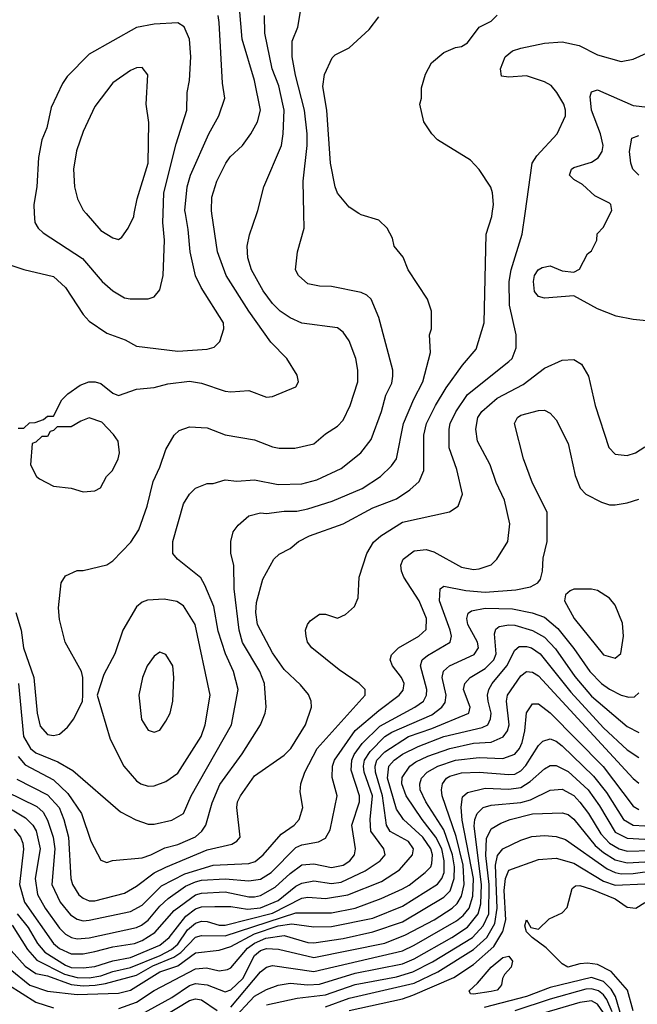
# Model space of a CAD drawing. Header units: inches. Extents: x 1793389 to 1900389, y 320802 to 470796.
# Tile 663 of 752: x 1856775 to 1858864, y 447324 to 450656. Entities that reach past the tile are written whole.
import ezdxf

# ---------------------------------------------------------------- set-up
doc = ezdxf.new("R2010")
doc.units = ezdxf.units.IN
doc.header["$MEASUREMENT"] = 0
doc.layers.add('B8454', color=7, linetype='Continuous')
doc.layers.add('B8455', color=7, linetype='Continuous')

msp = doc.modelspace()

# ---------------------------------------------------------------- linework, layer by layer
at = {"layer": 'B8454', "color": 2}
for points, elevation in [([(1856690, 449842.8), (1856790, 449810.7), (1856890, 449786.8), (1856930.8, 449750), (1856990, 449658), (1857010, 449636), (1857070, 449594.8), (1857132.5, 449572.5), (1857170, 449550.8), (1857310, 449534), (1857410, 449541), (1857432.7, 449547.3), (1857452.7, 449567.3), (1857466, 449610), (1857465.2, 449630), (1857389.6, 449749.6), (1857369.6, 449789.6), (1857351.8, 449870), (1857345.8, 449945.8), (1857336.3, 450000)], 402), ([(1856730, 448044.9), (1856833.8, 447993.8), (1856854.5, 447974.5), (1856870, 447947.7), (1856889, 447890), (1856894.7, 447850), (1856883.7, 447730), (1856912, 447670), (1856947.1, 447627.1), (1856970, 447612.2), (1856990, 447607.2), (1857010, 447608.8), (1857150, 447638), (1857190, 447659.5), (1857254.6, 447725.4), (1857334.2, 447765.8), (1857430, 447795.6), (1857550, 447800.3), (1857572.1, 447807.9), (1857599.5, 447830), (1857660.4, 447899.6), (1857704, 447930), (1857721.2, 447950), (1857733.2, 447990), (1857723.7, 448043.7), (1857726.6, 448070), (1857739.5, 448110), (1857781.6, 448190), (1857944, 448370), (1857944, 448390), (1857924, 448410), (1857855.9, 448455.9), (1857764, 448530), (1857749.2, 448550), (1857744, 448570), (1857742, 448590), (1857748.7, 448610), (1857758, 448622), (1857790, 448644.7), (1857810, 448644.7), (1857850, 448631.3), (1857877.2, 448642.8), (1857908, 448670), (1857920.4, 448699.6), (1857924, 448770), (1857949.2, 448850), (1857971.8, 448888.2), (1857997.2, 448910), (1858070, 448955.5), (1858229.1, 448990.9), (1858258, 449010), (1858273.2, 449050), (1858254.2, 449134.2), (1858227.7, 449207.7), (1858227.6, 449270), (1858231.8, 449290), (1858251.1, 449328.9), (1858290, 449388), (1858430, 449498.8), (1858441.2, 449510), (1858454.8, 449545.2), (1858455.1, 449590), (1858431.6, 449690), (1858431.3, 449770), (1858437.6, 449810), (1858475.1, 449930), (1858485.1, 450000)], 378), ([(1856762.4, 448650), (1856780.4, 448590), (1856788.7, 448530), (1856823.7, 448430), (1856834.9, 448310), (1856845.1, 448265.1), (1856870, 448237.3), (1856890, 448234), (1856910, 448238.8), (1856937.5, 448262.5), (1856959, 448290), (1856988, 448350), (1856988.7, 448370), (1856988.7, 448430), (1856984, 448450), (1856929.6, 448549.6), (1856910, 448626), (1856906.3, 448666.3), (1856915.3, 448750), (1856930, 448774), (1856970, 448792), (1856990, 448792), (1857070, 448811.3), (1857090, 448824.7), (1857151.5, 448888.5), (1857178, 448930), (1857206.6, 449010), (1857227, 449093), (1857250, 449142), (1857270, 449202), (1857298, 449250), (1857314.6, 449265.4), (1857350, 449278), (1857410, 449274.8), (1857470.7, 449250.7), (1857570, 449234.8), (1857630, 449210.8), (1857653.6, 449206.4), (1857706.4, 449206.4), (1857770, 449220.7), (1857810, 449254.8), (1857850, 449281), (1857870, 449301), (1857892.7, 449350), (1857919.3, 449430), (1857919.3, 449470), (1857912.3, 449510), (1857890, 449568.7), (1857870, 449599), (1857850, 449613.2), (1857730, 449629.4), (1857690, 449647), (1857656, 449670), (1857630, 449696), (1857598.6, 449738.6), (1857559.5, 449810), (1857546.6, 449850), (1857545.2, 449890), (1857552.5, 449927.5), (1857577.7, 450000)], 394), ([(1856766.1, 448086.1), (1856870, 448033.4), (1856908.7, 447990), (1856925.3, 447950), (1856940.3, 447890), (1856948.7, 447750), (1856954.4, 447730), (1856975.1, 447695.1), (1856990, 447683), (1857010, 447674.9), (1857030, 447674.9), (1857130, 447700.4), (1857170, 447723.8), (1857230, 447768.8), (1857270, 447788.9), (1857410, 447847.4), (1857493.3, 447866.7), (1857510, 447876), (1857521.2, 447890), (1857509.5, 447990), (1857512.7, 448010), (1857522.7, 448030), (1857570, 448097.3), (1857670, 448167.7), (1857692.3, 448190), (1857742, 448270), (1857762.7, 448330), (1857761.2, 448350), (1857752.1, 448372.1), (1857724.8, 448404.8), (1857670, 448457.2), (1857630, 448513.2), (1857579.6, 448610), (1857574, 448650), (1857576.2, 448683.8), (1857597.5, 448762.5), (1857635.3, 448830), (1857652.9, 448847.1), (1857690, 448866.8), (1857719, 448890), (1857755.3, 448910), (1857869.6, 448950.4), (1857970, 449003.8), (1858050, 449034.9), (1858094.9, 449065.1), (1858126.8, 449093.2), (1858142.7, 449130), (1858142.4, 449250), (1858151.8, 449290), (1858181.6, 449350), (1858218.4, 449410), (1858273.1, 449486.9), (1858319.1, 449540.9), (1858346.6, 449630), (1858353.2, 449930), (1858372.3, 449990), (1858373.7, 450000)], 382), ([(1856770, 449274), (1856790, 449274), (1856808.4, 449291.6), (1856827.3, 449292.7), (1856856.4, 449303.6), (1856870, 449314), (1856890, 449314), (1856918, 449370), (1856938, 449390), (1856980.2, 449419.8), (1857009.1, 449430.9), (1857030.9, 449430.9), (1857050, 449424.7), (1857090, 449392), (1857110, 449384.7), (1857170, 449406), (1857230, 449410.8), (1857276.6, 449423.4), (1857350, 449433), (1857390, 449425.5), (1857470, 449399.1), (1857490, 449396.3), (1857550, 449400.7), (1857610, 449378.8), (1857630, 449381), (1857710, 449414), (1857718, 449430), (1857713.6, 449453.6), (1857679, 449510), (1857624.8, 449564.8), (1857550, 449669.2), (1857474, 449790), (1857444.2, 449870), (1857425.9, 450000)], 398), ([(1856770, 448163), (1856794.2, 448134.2), (1856890, 448083.7), (1856937.8, 448037.8), (1856984.4, 447970), (1857016.1, 447876.1), (1857050, 447812), (1857070, 447804.7), (1857089.1, 447810.9), (1857190, 447820.5), (1857219, 447830), (1857266, 447854), (1857310, 447865.3), (1857370, 447890.5), (1857392, 447910), (1857404.5, 447930), (1857426.3, 448006.3), (1857452.3, 448067.7), (1857528.1, 448171.9), (1857589.5, 448270.5), (1857606, 448310), (1857609.4, 448330), (1857603.6, 448410), (1857587.3, 448450), (1857528.6, 448548.6), (1857517.4, 448590), (1857500.5, 448730), (1857499.3, 448810), (1857489.3, 448850), (1857489.3, 448890.7), (1857497.5, 448922.5), (1857514.2, 448945.8), (1857550, 448977.3), (1857590, 448987.7), (1857610, 448985.5), (1857670, 448993), (1857713.2, 448993.2), (1857750, 449000.4), (1857832.7, 449027.3), (1857934, 449070), (1857996, 449110), (1858033.4, 449146.6), (1858049.6, 449170.4), (1858073.6, 449290), (1858108.3, 449371.7), (1858139.5, 449430), (1858165.2, 449530), (1858162, 449590), (1858168, 449610), (1858168, 449670), (1858155.3, 449710), (1858089, 449810), (1858072.3, 449852.3), (1858042, 449890), (1858036.4, 449916.4), (1858018, 449950), (1857990, 449978), (1857930, 449995.3), (1857923, 450000)], 386), ([(1856771.5, 448410), (1856788, 448230), (1856812.4, 448190), (1856830, 448175.3), (1856904.9, 448144.9), (1856955.3, 448115.3), (1857115.9, 447975.9), (1857168.1, 447948.1), (1857210, 447934), (1857230, 447933.4), (1857290, 447947.7), (1857329.6, 447970.4), (1857355.6, 448030), (1857491.8, 448270), (1857514.5, 448390), (1857498.4, 448450), (1857471.6, 448510), (1857447.1, 448587.1), (1857431.8, 448670), (1857402, 448742), (1857387.6, 448767.6), (1857308.7, 448830), (1857294, 448850), (1857293.2, 448890), (1857330, 449018), (1857350, 449051), (1857370, 449071), (1857410, 449086), (1857430, 449086.8), (1857470, 449098.8), (1857510, 449094), (1857570, 449099.1), (1857650, 449083), (1857730, 449085.5), (1857781, 449099), (1857862.7, 449137.3), (1857929.6, 449190.4), (1857964.8, 449235.2), (1857999.5, 449330), (1858014.2, 449385.8), (1858033.6, 449426.4), (1858038, 449450), (1858038, 449470), (1857990, 449648), (1857964, 449710), (1857950, 449724), (1857930, 449733.2), (1857830, 449753.2), (1857790, 449754), (1857750, 449762), (1857718, 449790), (1857708.7, 449810), (1857715.3, 449870), (1857737.2, 449950), (1857736.4, 450000)], 390), ([(1856824.8, 450000), (1856826.8, 449970), (1856838, 449950), (1856854.4, 449934.4), (1856988.3, 449848.3), (1857054.8, 449770), (1857090, 449738.8), (1857130, 449714.8), (1857148.9, 449711.1), (1857210, 449711), (1857230, 449718), (1857250, 449742), (1857260.9, 449790), (1857265.1, 449910), (1857259.6, 449970), (1857260.6, 450000)], 406), ([(1856999.9, 450000), (1857050, 449942.8), (1857090, 449918), (1857110, 449912), (1857120.4, 449919.6), (1857142, 449950), (1857161.2, 449990), (1857163, 450000)], 410), ([(1858930, 449634), (1858850, 449641.2), (1858792.5, 449652.5), (1858730, 449677.2), (1858650, 449722), (1858550, 449713.2), (1858530, 449719), (1858516.5, 449736.5), (1858513.2, 449770), (1858517.2, 449790), (1858529.2, 449810), (1858542.5, 449817.5), (1858570, 449822.8), (1858610, 449806), (1858650, 449802), (1858668.4, 449811.6), (1858696.4, 449863.6), (1858710, 449874), (1858728, 449910), (1858728.4, 449931.6), (1858750, 449954), (1858773, 450000)], 374), ([(1856710, 448006.5), (1856794.8, 447954.8), (1856819.5, 447930), (1856831.2, 447911.2), (1856844.9, 447850), (1856827.6, 447750), (1856836, 447696), (1856861.7, 447650), (1856910, 447581.6), (1856930, 447562), (1856950.3, 447550.3), (1856970, 447546.3), (1857010.9, 447549.1), (1857170, 447584.6), (1857187.7, 447592.3), (1857210, 447608.7), (1857250, 447657), (1857277.7, 447682.3), (1857336.4, 447723.6), (1857370, 447739.2), (1857390, 447744.2), (1857470, 447749.1), (1857550, 447741.7), (1857590, 447747.4), (1857625.6, 447770), (1857710, 447855.3), (1857730, 447863.7), (1857785.6, 447874.4), (1857810, 447886.8), (1857825.6, 447914.4), (1857849.4, 448029.4), (1857831.8, 448091.8), (1857833.6, 448130), (1857840.5, 448150), (1857910, 448250.4), (1857990, 448318.7), (1858059.5, 448370), (1858072.5, 448387.5), (1858076.2, 448410), (1858067, 448430), (1858036, 448470), (1858029, 448490), (1858032.7, 448507.3), (1858057.2, 448530), (1858125.2, 448570), (1858150, 448592), (1858151.5, 448630), (1858127, 448690), (1858075.1, 448770), (1858066.6, 448790), (1858064.5, 448810), (1858072.7, 448830), (1858110, 448859.1), (1858150, 448863), (1858175.8, 448855.8), (1858270, 448803), (1858310, 448795.5), (1858330, 448798), (1858370, 448811), (1858389.5, 448830.5), (1858426, 448890), (1858432.7, 448950), (1858415.1, 449030), (1858387, 449090), (1858366.6, 449150), (1858323.7, 449230), (1858318, 449270), (1858325.1, 449310), (1858338, 449330), (1858390, 449374.9), (1858478.3, 449421.7), (1858550, 449476.3), (1858610, 449504), (1858650, 449506), (1858676, 449490), (1858698.8, 449450), (1858722, 449350), (1858767.9, 449207.9), (1858790, 449186), (1858830, 449181), (1858858, 449190), (1858890, 449211)], 374), ([(1856757, 447917), (1856778, 447890), (1856785.7, 447870), (1856788.8, 447848.8), (1856774.6, 447730), (1856791.7, 447670), (1856890, 447530.3), (1856910, 447513.1), (1856950, 447495.6), (1856990, 447495.2), (1857030, 447502.7), (1857090, 447518.5), (1857164, 447530), (1857190, 447540.8), (1857232.9, 447567.1), (1857297.7, 447642.3), (1857370, 447694.9), (1857390, 447700.8), (1857470, 447704.7), (1857550, 447688.1), (1857570, 447688), (1857590, 447692.7), (1857639.4, 447720.6), (1857690, 447767.2), (1857730, 447795.8), (1857770, 447799.5), (1857830, 447787.2), (1857870, 447795.3), (1857891.6, 447810), (1857907.6, 447830), (1857911.6, 447850), (1857898.7, 447930), (1857924.4, 448010), (1857924.4, 448030), (1857896.4, 448116.4), (1857898.7, 448150), (1857907.3, 448170), (1857933.6, 448206.4), (1857994, 448266), (1858112.3, 448330), (1858140.7, 448350), (1858151.5, 448370), (1858152.8, 448390), (1858131.6, 448470), (1858137, 448490), (1858154.9, 448505.1), (1858232, 448550), (1858235.6, 448570), (1858231.3, 448590), (1858195.1, 448690), (1858197.2, 448730), (1858210, 448739.1), (1858284.8, 448724.8), (1858350, 448718.9), (1858453, 448727), (1858502.7, 448737.3), (1858528, 448750), (1858537.2, 448762.8), (1858544, 448790), (1858545.6, 448834.4), (1858559, 448890), (1858559, 448990), (1858510, 449088), (1858479.3, 449170), (1858449.4, 449289.4), (1858459, 449310), (1858470, 449317.3), (1858530, 449334), (1858550, 449334.8), (1858570, 449324.7), (1858590, 449302), (1858630, 449222), (1858653.7, 449113.7), (1858670.7, 449070.7), (1858690.7, 449050.7), (1858743.5, 449023.5), (1858770, 449014.8), (1858790, 449014), (1858830, 449020.7), (1858870, 449034)], 370), ([(1856766.5, 447630), (1856804, 447584), (1856835.2, 447530), (1856860.8, 447500.8), (1856930, 447456.9), (1856950, 447449.3), (1856990, 447448.2), (1857030, 447452.7), (1857090, 447471.4), (1857150, 447482.9), (1857250, 447524.7), (1857281.1, 447550), (1857336.9, 447623.1), (1857370, 447647.9), (1857390, 447654.7), (1857435.8, 447655.8), (1857490, 447655.2), (1857546.5, 447646.5), (1857590, 447651.1), (1857650, 447675.8), (1857710, 447723.6), (1857730, 447734.3), (1857770, 447741.7), (1857830, 447732.7), (1857862.6, 447737.4), (1857944.1, 447775.9), (1857995.1, 447810), (1858012, 447830), (1858007, 447850), (1857963.5, 447910), (1857961, 447950), (1857968.7, 448030), (1857940.8, 448110), (1857937.8, 448130), (1857941.8, 448150), (1857960.5, 448179.5), (1858010, 448230.2), (1858034.6, 448245.5), (1858170, 448304), (1858203.6, 448330), (1858214.8, 448345.2), (1858218, 448370), (1858204.7, 448430), (1858208.5, 448451.5), (1858229.3, 448470), (1858312.2, 448507.8), (1858327.3, 448530), (1858324.2, 448550), (1858291.6, 448610), (1858287.3, 448630), (1858291.9, 448648.1), (1858303.8, 448656.2), (1858350, 448664.6), (1858442.5, 448662.5), (1858509, 448649), (1858550, 448634), (1858595.8, 448595.8), (1858650, 448528.2), (1858703.7, 448450), (1858743, 448410), (1858770, 448390.4), (1858810, 448370.6), (1858836, 448364), (1858855.1, 448364.9), (1858870, 448378)], 366), ([(1856750, 447592.2), (1856802, 447510), (1856833.7, 447473.7), (1856926.8, 447426.8), (1856970, 447415.1), (1857010, 447414), (1857050, 447420.5), (1857090, 447435.4), (1857150, 447449.4), (1857251.1, 447490), (1857288.4, 447510), (1857310, 447528.2), (1857343.5, 447576.5), (1857370, 447599), (1857390, 447605.5), (1857410, 447604.4), (1857450, 447591.7), (1857470, 447591.7), (1857630, 447632.4), (1857730, 447684), (1857750, 447687.4), (1857810, 447682), (1857885.7, 447694.3), (1857999.6, 447740.4), (1858060.6, 447779.4), (1858104.5, 447830), (1858107.3, 447850), (1858090, 447875.1), (1858028.9, 447908.9), (1858016.3, 447930), (1858002.2, 448030), (1857978.5, 448110), (1857977.8, 448130), (1857983.5, 448150), (1858010, 448179), (1858090, 448230.2), (1858170, 448257.6), (1858294.5, 448310), (1858298.7, 448330), (1858276.9, 448390), (1858280.7, 448410), (1858299.3, 448430), (1858350, 448460.3), (1858378.9, 448490), (1858386.9, 448510), (1858381.7, 448578.3), (1858386.3, 448593.7), (1858397.6, 448602.4), (1858430, 448608.5), (1858450, 448607.2), (1858510, 448588.9), (1858550, 448567), (1858587.6, 448527.6), (1858653.6, 448433.6), (1858710, 448367), (1858830, 448263.8), (1858870, 448244.4)], 362), ([(1856746.9, 447506.9), (1856794, 447454), (1856830, 447429.1), (1856870, 447421.3), (1856950, 447391.5), (1856990, 447387.4), (1857030.5, 447389.5), (1857065.4, 447394.6), (1857170, 447423.2), (1857225.9, 447454.1), (1857296.6, 447483.4), (1857320.7, 447499.3), (1857370, 447551.4), (1857390, 447557.7), (1857470, 447556), (1857710, 447634.2), (1857830, 447634), (1857909.8, 447650.2), (1857998, 447682), (1858070, 447714.9), (1858092.6, 447727.4), (1858147, 447770), (1858166, 447790), (1858170, 447801), (1858171.7, 447830), (1858166.2, 447850), (1858139.2, 447890), (1858073.3, 447950), (1858050, 447984.5), (1858019.3, 448090), (1858024, 448130), (1858041.6, 448150), (1858070, 448170.2), (1858123, 448197), (1858210, 448230.2), (1858339.3, 448260.7), (1858358.4, 448270), (1858368, 448290), (1858369.7, 448310), (1858359.7, 448350), (1858358, 448370), (1858362.4, 448390), (1858373, 448410), (1858423.5, 448470), (1858450, 448522.8), (1858465.3, 448534.7), (1858490, 448535.3), (1858506, 448530), (1858536.4, 448510), (1858640, 448380), (1858750, 448260.3), (1858830, 448184.9), (1858870, 448159.3)], 358), ([(1856743.6, 447443.6), (1856809.4, 447389.4), (1856870, 447368.9), (1856970, 447357.7), (1857110, 447362), (1857150, 447372.6), (1857250, 447433.8), (1857310, 447454.2), (1857370, 447499), (1857450, 447507.2), (1857490, 447519.6), (1857570, 447562.7), (1857650.2, 447590.2), (1857696.3, 447596.3), (1857770, 447586), (1857830, 447587.9), (1857970, 447615.6), (1858070, 447656), (1858188.8, 447731.2), (1858203.1, 447750), (1858210.7, 447770), (1858210.6, 447810), (1858202.9, 447850), (1858183.5, 447890), (1858136.4, 447950), (1858082.6, 448030), (1858068.4, 448070), (1858068.7, 448091.3), (1858095.1, 448130), (1858115.2, 448144.8), (1858156, 448164), (1858230, 448190.2), (1858310, 448207.9), (1858370, 448211.7), (1858411, 448229), (1858425.6, 448250), (1858431.1, 448270), (1858422.4, 448350), (1858425.6, 448370), (1858470, 448435.5), (1858490, 448450.4), (1858510, 448448.2), (1858530, 448435.8), (1858850, 448088), (1858870, 448073)], 354), ([(1857110.3, 447310.3), (1857170, 447331.5), (1857230, 447371.6), (1857370, 447444.9), (1857407.5, 447447.5), (1857450, 447437.6), (1857478.3, 447441.7), (1857490, 447448), (1857546.2, 447513.8), (1857570, 447531.8), (1857607.8, 447547.8), (1857670, 447556.9), (1857750, 447534), (1857770, 447532.7), (1857870, 447546.7), (1857970, 447569.1), (1858070, 447603.2), (1858210, 447687.4), (1858231.3, 447708.7), (1858245, 447750), (1858245.7, 447790), (1858239.4, 447830), (1858210, 447915.1), (1858149.7, 448010), (1858129.8, 448049.8), (1858128.3, 448070), (1858134.7, 448090), (1858154, 448110), (1858189.5, 448130), (1858249.8, 448150.2), (1858330, 448159.6), (1858410, 448156.5), (1858449.8, 448170.2), (1858466, 448190), (1858475.1, 448210), (1858484, 448250), (1858489.7, 448310.3), (1858510, 448340.7), (1858530, 448340.5), (1858570, 448310.4), (1858749.3, 448129.3), (1858850, 447994.4), (1858870, 447983.1)], 350), ([(1857130, 447258.9), (1857290, 447347.9), (1857350, 447387.9), (1857370, 447395.2), (1857410, 447390.3), (1857470, 447366.7), (1857490, 447373.4), (1857530, 447412.2), (1857569.8, 447490), (1857590, 447506.3), (1857610, 447513.2), (1857651.3, 447511.3), (1857770, 447482.4), (1858010, 447531.6), (1858080.9, 447559.1), (1858177.6, 447610), (1858238.7, 447650), (1858254.6, 447665.5), (1858269.8, 447690.2), (1858278.5, 447730), (1858275.7, 447795.7), (1858251.7, 447891.7), (1858204.2, 448030), (1858201.6, 448050), (1858205.1, 448070), (1858219.5, 448090), (1858230, 448096.5), (1858270, 448107.4), (1858330, 448110.2), (1858430, 448101.5), (1858450, 448103.6), (1858470, 448114), (1858487.9, 448132.1), (1858530, 448200.5), (1858544.8, 448215.2), (1858570, 448222.4), (1858590, 448214.4), (1858610, 448199.5), (1858715.9, 448095.9), (1858760.7, 448040.7), (1858817.6, 447950), (1858850, 447930.3), (1858890, 447927.9)], 346), ([(1857490, 447314.9), (1857590, 447434.4), (1857610, 447450.4), (1857630, 447455.3), (1857770, 447435.2), (1858070, 447505.5), (1858110, 447524.4), (1858252.8, 447607.2), (1858275.3, 447624.7), (1858295.8, 447650), (1858308.1, 447690), (1858309.9, 447750), (1858272.1, 447947.9), (1858268.5, 447991.5), (1858273.3, 448026.7), (1858290, 448041.6), (1858350, 448055.6), (1858430, 448052.7), (1858470, 448058.3), (1858502, 448078), (1858550, 448121.6), (1858570, 448132.7), (1858590, 448132.7), (1858630, 448112), (1858698, 448050), (1858736.4, 447996.4), (1858790, 447907.2), (1858830, 447886.7), (1858890, 447882.8)], 342), ([(1857491.7, 447268.3), (1857570, 447351.6), (1857610, 447374.9), (1857650, 447388.8), (1857690, 447396), (1857750, 447390.2), (1857790, 447392.4), (1857910, 447430.2), (1858070, 447461.2), (1858110, 447478), (1858236.9, 447550), (1858290, 447585.2), (1858326.6, 447630), (1858335.4, 447664.6), (1858337.6, 447730), (1858312.9, 447927.1), (1858315.1, 447950), (1858323, 447970), (1858342.7, 447990), (1858370, 447998.7), (1858470, 448006.7), (1858503.5, 448016.5), (1858570, 448048.4), (1858610, 448052.2), (1858650, 448030.4), (1858670, 448008.4), (1858699.5, 447970), (1858741, 447901), (1858770, 447869.1), (1858803, 447850), (1858830, 447842.8), (1858910, 447845)], 338), ([(1857610, 447322.4), (1857714.5, 447345.5), (1857810, 447355.9), (1857910, 447391.1), (1858050, 447417.8), (1858105.4, 447434.6), (1858171.9, 447468.1), (1858306.6, 447550), (1858343.5, 447590), (1858362.2, 447630), (1858363, 447730), (1858351.6, 447828.4), (1858354.9, 447885.1), (1858370, 447918), (1858402.5, 447937.5), (1858434, 447950), (1858510, 447968.8), (1858610, 447972.4), (1858630, 447966.4), (1858650, 447950.4), (1858722, 447862), (1858750, 447838), (1858790, 447813.4), (1858830, 447803.2), (1858890, 447806.7)], 334), ([(1857810, 447316.2), (1857890, 447345.2), (1858110, 447395.9), (1858190, 447434.7), (1858310.5, 447509.5), (1858355.6, 447550), (1858382.1, 447597.9), (1858389.9, 447650), (1858385.2, 447794.8), (1858391.9, 447828.1), (1858410, 447850.4), (1858470, 447879.3), (1858508, 447892), (1858550, 447895.8), (1858590, 447892.4), (1858622, 447882), (1858762.7, 447782.7), (1858790, 447770.2), (1858810, 447765.6), (1858850, 447766.5), (1858930, 447778.8)], 330), ([(1857890, 447303.2), (1858070, 447343.1), (1858105, 447355), (1858244.4, 447415.6), (1858310, 447458.9), (1858379.5, 447520.5), (1858409.8, 447570.2), (1858419.3, 447610), (1858413.8, 447710), (1858418.5, 447750), (1858430, 447778), (1858530, 447814.4), (1858590, 447818.4), (1858650, 447801.7), (1858750, 447740.8), (1858790, 447727.9), (1858890, 447732.1)], 326), ([(1858850, 447302), (1858831.8, 447371.8), (1858775.6, 447435.6), (1858730, 447458.7), (1858696.4, 447463.6), (1858670, 447461.6), (1858629.7, 447449.7), (1858610, 447460.9), (1858556, 447516), (1858509, 447550), (1858489.6, 447569.6), (1858484, 447590), (1858489.3, 447610.7), (1858504.7, 447584.7), (1858530, 447578.8), (1858566.8, 447613.2), (1858610, 447634), (1858627.6, 447652.4), (1858644.2, 447715.8), (1858655.1, 447724.9), (1858670, 447726), (1858710, 447714), (1858790, 447680.8), (1858830, 447653.1), (1858859, 447650), (1858890, 447668.5)], 322), ([(1858820.2, 447250), (1858791.1, 447351.1), (1858775.7, 447375.7), (1858750, 447401.4), (1858710, 447414.8), (1858570, 447380.8), (1858490, 447350.9), (1858346.4, 447313.6)], 326), ([(1856737.6, 447390), (1856830, 447331.6), (1856890, 447312.7)], 350), ([(1858779.5, 447299.5), (1858761.2, 447341.2), (1858750, 447356.8), (1858732.8, 447370), (1858710, 447377.1), (1858690, 447375.3), (1858570, 447342.2), (1858450, 447302.5)], 330), ([(1857258.3, 447281.7), (1857350, 447336.9), (1857370, 447342.6), (1857390, 447339.5), (1857443.9, 447303.9)], 342), ([(1858750, 447295.6), (1858730, 447325.1), (1858710, 447336.4), (1858670, 447330.8), (1858490, 447277.1)], 334)]:
    msp.add_lwpolyline(points, dxfattribs=dict(at, elevation=elevation))
for points, elevation in [([(1857010, 449308.7), (1856982, 449298), (1856950, 449278), (1856902, 449278), (1856890, 449266), (1856878, 449262), (1856870, 449246), (1856850, 449246), (1856830, 449226), (1856818, 449222), (1856812, 449150), (1856832, 449110), (1856842, 449102), (1856890, 449078), (1856950, 449071.3), (1856990, 449058), (1857030, 449062), (1857048.4, 449071.6), (1857068.7, 449110), (1857089.3, 449130.7), (1857109, 449170), (1857112.7, 449190), (1857108.7, 449230), (1857092.9, 449252.9), (1857053.6, 449293.6)], 398), ([(1858710, 448729), (1858650, 448728.7), (1858636.9, 448723.1), (1858622, 448710), (1858618, 448690), (1858650.7, 448630), (1858750, 448507.3), (1858790, 448496), (1858809.1, 448510.9), (1858818, 448570), (1858814.2, 448614.2), (1858790, 448675.3), (1858770, 448699), (1858730, 448724)], 370), ([(1857264.5, 448695.5), (1857207.9, 448692.1), (1857190, 448685.2), (1857170.5, 448669.5), (1857124, 448590), (1857097.3, 448510), (1857059.8, 448440.2), (1857038, 448370), (1857082, 448222), (1857127.3, 448130), (1857170, 448081), (1857184.7, 448070), (1857210, 448062.8), (1857230, 448064), (1857270, 448078.8), (1857310, 448106.8), (1857389.4, 448230), (1857402.9, 448270), (1857419.3, 448370), (1857369.4, 448610), (1857330, 448672.7), (1857307.2, 448687.2)], 394), ([(1857250, 448515.3), (1857230, 448502), (1857206.8, 448470), (1857191, 448430), (1857178.8, 448370), (1857187.5, 448287.5), (1857210, 448252), (1857230, 448244.7), (1857250, 448252), (1857270, 448282), (1857284, 448310), (1857293.2, 448350), (1857297.2, 448430), (1857293.2, 448470), (1857270, 448508)], 398), ([(1858310, 447359), (1858300.2, 447360.2), (1858295.3, 447370), (1858324.2, 447395.8), (1858370, 447450.4), (1858410, 447483), (1858430, 447486.8), (1858442, 447470), (1858437.3, 447450), (1858415.2, 447424.8), (1858408.1, 447411.9), (1858404.9, 447390), (1858398.3, 447381.7), (1858390, 447372.7), (1858370, 447367.8)], 322)]:
    msp.add_lwpolyline(points, close=True, dxfattribs=dict(at, elevation=elevation))
at = {"layer": 'B8455', "color": 2}
for points, elevation in [([(1857425.9, 450000), (1857424.5, 450010), (1857424.8, 450055.2), (1857442.7, 450110), (1857472.3, 450170), (1857487.9, 450192.1), (1857529.3, 450230), (1857557.2, 450270), (1857579.3, 450310), (1857589.4, 450350), (1857569.6, 450450), (1857528, 450590), (1857514.5, 450750)], 398), ([(1857736.4, 450000), (1857734.5, 450110), (1857747.8, 450230), (1857748, 450270), (1857738.7, 450350), (1857708.5, 450468.5), (1857697.6, 450530), (1857697, 450583), (1857716, 450630), (1857729.4, 450710.6)], 390), ([(1857260.6, 450000), (1857263, 450070), (1857304.7, 450235.3), (1857340.9, 450350), (1857342, 450410), (1857349.5, 450450), (1857354.5, 450530), (1857349.3, 450590), (1857331.7, 450631.7), (1857310, 450645.2), (1857230, 450640.9), (1857170, 450629.4), (1857010, 450539.3), (1856935.9, 450464.1), (1856919.8, 450440.2), (1856881.4, 450358.6), (1856866.8, 450290), (1856850.6, 450249.4), (1856838.8, 450190), (1856834, 450090), (1856822.8, 450030), (1856824.8, 450000)], 406), ([(1857336.3, 450000), (1857334.5, 450010), (1857342.4, 450090), (1857353.3, 450130), (1857415.1, 450270), (1857449.3, 450330), (1857469.3, 450390), (1857461.2, 450441.2), (1857450, 450646), (1857446.6, 450670)], 402), ([(1857577.7, 450000), (1857581.2, 450010), (1857601.2, 450090), (1857660.9, 450230), (1857667, 450270), (1857669.6, 450350), (1857666, 450370), (1857652.3, 450432.3), (1857629.6, 450490), (1857604.2, 450610), (1857603, 450670)], 394), ([(1857923, 450000), (1857890, 450022), (1857850, 450068.7), (1857842.7, 450090), (1857827, 450170), (1857814, 450350), (1857800.9, 450430), (1857806, 450470), (1857832.9, 450527.1), (1857842.7, 450537.3), (1857890, 450561), (1857957.5, 450622.5), (1857990, 450666)], 386), ([(1858373.7, 450000), (1858378, 450030), (1858375.1, 450070), (1858369.4, 450089.4), (1858329.3, 450149.3), (1858300.2, 450180.2), (1858188.9, 450248.9), (1858169.1, 450269.1), (1858142, 450310), (1858128.7, 450370), (1858134, 450390), (1858134.6, 450425.4), (1858148.4, 450471.6), (1858168, 450510), (1858210, 450544.7), (1858250, 450562), (1858270, 450564.7), (1858290, 450578), (1858330, 450631), (1858370, 450651.3), (1858390, 450671.3)], 382), ([(1858485.1, 450000), (1858509.2, 450170), (1858524.8, 450195.2), (1858593.2, 450270), (1858621.2, 450330), (1858621.2, 450350), (1858616, 450370), (1858592.7, 450410), (1858572.9, 450432.9), (1858550, 450446), (1858490, 450466), (1858430, 450461.2), (1858405.2, 450465.2), (1858401.2, 450490), (1858417.2, 450530), (1858442, 450550), (1858470, 450559.1), (1858550, 450576.3), (1858610, 450580.5), (1858668.1, 450568.1), (1858730, 450537.3), (1858810, 450514.8), (1858850, 450522.8), (1858930, 450558)], 378), ([(1857163, 450000), (1857172.3, 450050), (1857209.5, 450170), (1857212.5, 450307.5), (1857202.7, 450370), (1857208.9, 450468.9), (1857190, 450494), (1857170, 450493.2), (1857150, 450484), (1857090, 450442), (1857030, 450362), (1856990, 450278), (1856968.1, 450211.9), (1856957.3, 450150), (1856960.7, 450090), (1856970.8, 450050), (1856990, 450011.3), (1856999.9, 450000)], 410), ([(1858773, 450000), (1858778, 450010), (1858775.3, 450030), (1858770, 450035.3), (1858720.2, 450060.2), (1858678.6, 450098.6), (1858650, 450115.3), (1858635.3, 450130), (1858642, 450150), (1858650, 450156), (1858710, 450174), (1858731.6, 450188.4), (1858746, 450210), (1858749.4, 450230), (1858739.6, 450270), (1858709.6, 450350), (1858704.5, 450395.5), (1858710, 450412), (1858730, 450418.8), (1858850, 450365.5), (1858900.2, 450359.8)], 374), ([(1858870, 450129.3), (1858849.6, 450149.6), (1858842, 450170), (1858838.4, 450210), (1858845.4, 450254.6), (1858870, 450264)], 370)]:
    msp.add_lwpolyline(points, dxfattribs=dict(at, elevation=elevation))

doc.saveas('drawing.dxf')
